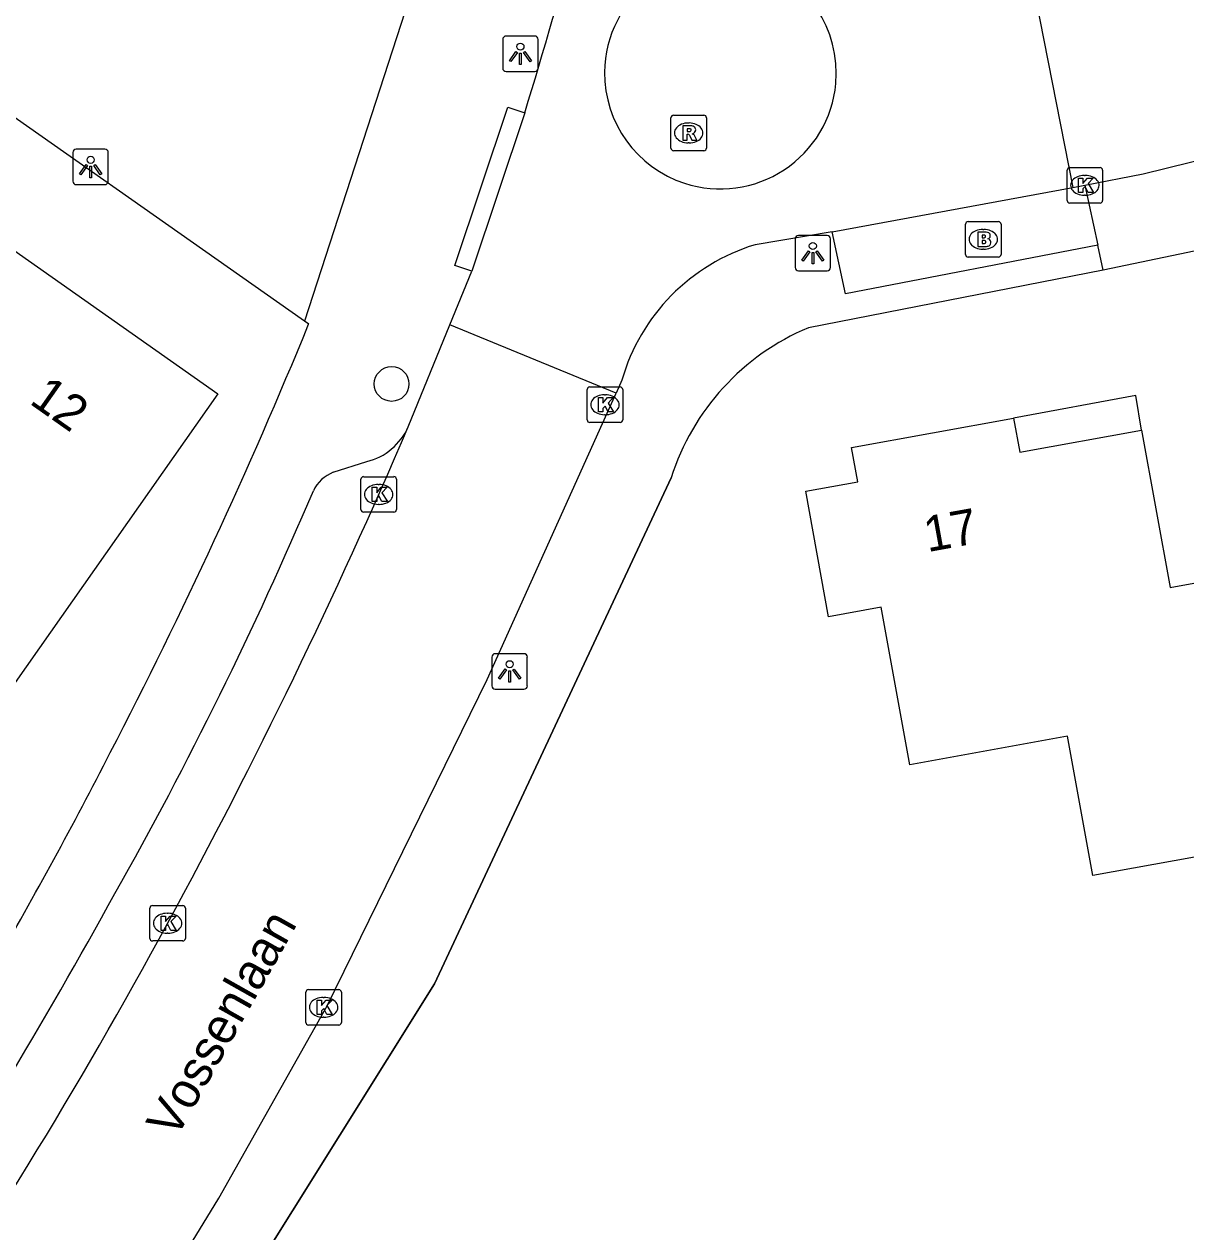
# Model space of a CAD drawing. Extents: x 162675 to 163482, y 379761 to 381227.
# Drawn here: x 163132.74 to 163165.45, y 380915.09 to 380949.11 of the extents above; entities that cross this region are included whole.
import ezdxf

# ---------------------------------------------------------------- set-up
doc = ezdxf.new("R2010")
doc.units = 0
for name, color, linetype in [('IMGEO_Berm_groen', 7, 'Continuous'), ('IMGEO_Boom', 7, 'Continuous'), ('IMGEO_Brandkraan', 7, 'Continuous'), ('IMGEO_Hek', 7, 'Continuous'), ('IMGEO_Kolk', 7, 'Continuous'), ('IMGEO_Lichtpunt', 7, 'Continuous'), ('IMGEO_Openbare_ruimte_label', 7, 'Continuous'), ('IMGEO_Pand', 7, 'Continuous'), ('IMGEO_Pand_nummerreeks', 7, 'Continuous'), ('IMGEO_Pand_overbouw', 7, 'Continuous'), ('IMGEO_Parkeervlak_halfverhard', 7, 'Continuous'), ('IMGEO_Rijbaan_lokaal_gesloten', 7, 'Continuous'), ('IMGEO_Rijbaan_lokaal_open', 7, 'Continuous'), ('IMGEO_Rioolput', 7, 'Continuous'), ('IMGEO_Voetpad_open', 7, 'Continuous')]:
    doc.layers.add(name, color=color, linetype=linetype)

msp = doc.modelspace()

# ---------------------------------------------------------------- linework, layer by layer
at = {"layer": 'IMGEO_Berm_groen'}
for points in [[(163163.122, 380942.181), (163154.821, 380940.555)], [(163150.959, 380936.325), (163144.291, 380922.073), (163134.917, 380907.085), (163134.757, 380905.164), (163135.284, 380902.281), (163154.247, 380899.765), (163154.294, 380899.394)]]:
    msp.add_lwpolyline(points, dxfattribs=at)
msp.add_arc((163157.459, 380934.268), 6.818, 112.7646, 162.443, dxfattribs=at)
at = {"layer": 'IMGEO_Boom'}
msp.add_circle((163143.086, 380938.972), 0.489, dxfattribs=at)
at = {"layer": 'IMGEO_Brandkraan'}
for p, q in [((163159.246, 380942.62), (163159.246, 380943.472)), ((163159.321, 380943.546), (163160.173, 380943.546)), ((163160.247, 380943.472), (163160.247, 380942.62)), ((163159.734, 380943.326), (163159.759, 380943.326)), ((163159.757, 380942.766), (163159.732, 380942.766)), ((163160.173, 380942.546), (163159.321, 380942.546))]:
    msp.add_line(p, q, dxfattribs=at)
for points in [[(163159.246, 380942.62), (163159.246, 380943.472)], [(163159.321, 380943.546), (163160.173, 380943.546)], [(163160.247, 380943.472), (163160.247, 380942.62)], [(163159.594, 380943.246), (163159.594, 380942.846), (163159.807, 380942.846)], [(163159.825, 380943.246), (163159.594, 380943.246)], [(163159.773, 380943.165), (163159.719, 380943.165), (163159.719, 380943.089)], [(163159.719, 380943.089), (163159.772, 380943.089)], [(163159.781, 380943.013), (163159.719, 380943.013), (163159.719, 380942.932)], [(163159.719, 380942.932), (163159.781, 380942.932)], [(163160.173, 380942.546), (163159.321, 380942.546)]]:
    msp.add_lwpolyline(points, dxfattribs=at)
for centre, radius, start, end in [((163159.323, 380943.47), 0.0765, 91.552, 178.448), ((163159.323, 380943.47), 0.0765, 91.552, 178.448), ((163160.171, 380943.47), 0.0765, 1.552, 88.448), ((163160.171, 380943.47), 0.0765, 1.552, 88.448), ((163159.774, 380943.127), 0.0379, 267.8285, 90.9355), ((163159.829, 380943.101), 0.145, 59.4692, 91.5367), ((163159.854, 380943.148), 0.0922, 285.5137, 58.1501), ((163159.782, 380942.972), 0.0404, 269.8759, 90.5077), ((163159.813, 380943.097), 0.251, 268.6676, 293.5347), ((163159.859, 380942.956), 0.105, 301.3115, 78.989), ((163159.323, 380942.622), 0.0765, 181.552, 268.448), ((163159.323, 380942.622), 0.0765, 181.552, 268.448), ((163160.171, 380942.622), 0.0765, 271.552, 358.448), ((163160.171, 380942.622), 0.0765, 271.552, 358.448)]:
    msp.add_arc(centre, radius, start, end, dxfattribs=at)
for centre, major_axis, ratio, start_param, end_param in [((163159.733, 380943.046), (-0.387, 0.002), 0.722429, 4.712389, 7.853982), ((163159.758, 380943.046), (-0.39, 0.002), 0.717154, 1.570796, 4.712389)]:
    msp.add_ellipse(centre, major_axis=major_axis, ratio=ratio, start_param=start_param, end_param=end_param, dxfattribs=at)
at = {"layer": 'IMGEO_Hek'}
msp.add_lwpolyline([(163134.917, 380907.085), (163144.291, 380922.073), (163150.959, 380936.325)], dxfattribs=at)
at = {"layer": 'IMGEO_Kolk'}
for p, q in [((163162.107, 380944.141), (163162.107, 380944.993)), ((163162.182, 380945.067), (163163.034, 380945.067)), ((163162.595, 380944.847), (163162.62, 380944.847)), ((163163.108, 380944.993), (163163.108, 380944.141)), ((163162.618, 380944.287), (163162.593, 380944.287)), ((163163.034, 380944.067), (163162.182, 380944.067)), ((163148.591, 380937.961), (163148.591, 380938.813)), ((163148.666, 380938.887), (163149.518, 380938.887)), ((163149.079, 380938.667), (163149.104, 380938.667)), ((163149.592, 380938.813), (163149.592, 380937.961)), ((163149.102, 380938.107), (163149.077, 380938.107)), ((163149.518, 380937.887), (163148.666, 380937.887)), ((163142.221, 380935.435), (163142.221, 380936.287)), ((163142.296, 380936.361), (163143.148, 380936.361)), ((163143.222, 380936.287), (163143.222, 380935.435)), ((163142.709, 380936.141), (163142.734, 380936.141)), ((163143.148, 380935.361), (163142.296, 380935.361)), ((163142.732, 380935.581), (163142.707, 380935.581)), ((163136.276, 380923.357), (163136.276, 380924.209)), ((163136.351, 380924.283), (163137.203, 380924.283)), ((163136.764, 380924.063), (163136.789, 380924.063)), ((163137.277, 380924.209), (163137.277, 380923.357)), ((163136.787, 380923.503), (163136.762, 380923.503)), ((163137.203, 380923.283), (163136.351, 380923.283)), ((163140.67, 380920.988), (163140.67, 380921.84)), ((163140.745, 380921.914), (163141.597, 380921.914)), ((163141.158, 380921.694), (163141.183, 380921.694)), ((163141.671, 380921.84), (163141.671, 380920.988)), ((163141.181, 380921.134), (163141.156, 380921.134)), ((163141.597, 380920.914), (163140.745, 380920.914))]:
    msp.add_line(p, q, dxfattribs=at)
for points in [[(163162.107, 380944.141), (163162.107, 380944.993)], [(163162.182, 380945.067), (163163.034, 380945.067)], [(163163.108, 380944.993), (163163.108, 380944.141)], [(163162.428, 380944.767), (163162.551, 380944.767), (163162.551, 380944.616), (163162.681, 380944.767), (163162.845, 380944.767), (163162.699, 380944.616), (163162.852, 380944.367), (163162.7, 380944.367), (163162.615, 380944.531), (163162.551, 380944.464), (163162.551, 380944.367), (163162.428, 380944.367), (163162.428, 380944.767)], [(163163.034, 380944.067), (163162.182, 380944.067)], [(163148.591, 380937.961), (163148.591, 380938.813)], [(163148.666, 380938.887), (163149.518, 380938.887)], [(163149.592, 380938.813), (163149.592, 380937.961)], [(163148.912, 380938.587), (163149.035, 380938.587), (163149.035, 380938.436), (163149.165, 380938.587), (163149.329, 380938.587), (163149.183, 380938.436), (163149.336, 380938.187), (163149.184, 380938.187), (163149.099, 380938.351), (163149.035, 380938.284), (163149.035, 380938.187), (163148.912, 380938.187), (163148.912, 380938.587)], [(163149.518, 380937.887), (163148.666, 380937.887)], [(163142.221, 380935.435), (163142.221, 380936.287)], [(163142.296, 380936.361), (163143.148, 380936.361)], [(163143.222, 380936.287), (163143.222, 380935.435)], [(163142.542, 380936.061), (163142.665, 380936.061), (163142.665, 380935.91), (163142.795, 380936.061), (163142.959, 380936.061), (163142.813, 380935.91), (163142.966, 380935.661), (163142.814, 380935.661), (163142.729, 380935.825), (163142.665, 380935.758), (163142.665, 380935.661), (163142.542, 380935.661), (163142.542, 380936.061)], [(163143.148, 380935.361), (163142.296, 380935.361)], [(163136.276, 380923.357), (163136.276, 380924.209)], [(163136.351, 380924.283), (163137.203, 380924.283)], [(163137.277, 380924.209), (163137.277, 380923.357)], [(163136.597, 380923.983), (163136.72, 380923.983), (163136.72, 380923.832), (163136.85, 380923.983), (163137.014, 380923.983), (163136.868, 380923.832), (163137.021, 380923.583), (163136.869, 380923.583), (163136.784, 380923.747), (163136.72, 380923.68), (163136.72, 380923.583), (163136.597, 380923.583), (163136.597, 380923.983)], [(163137.203, 380923.283), (163136.351, 380923.283)], [(163140.67, 380920.988), (163140.67, 380921.84)], [(163140.745, 380921.914), (163141.597, 380921.914)], [(163141.671, 380921.84), (163141.671, 380920.988)], [(163140.991, 380921.614), (163141.114, 380921.614), (163141.114, 380921.463), (163141.244, 380921.614), (163141.408, 380921.614), (163141.262, 380921.463), (163141.415, 380921.214), (163141.263, 380921.214), (163141.178, 380921.378), (163141.114, 380921.311), (163141.114, 380921.214), (163140.991, 380921.214), (163140.991, 380921.614)], [(163141.597, 380920.914), (163140.745, 380920.914)]]:
    msp.add_lwpolyline(points, dxfattribs=at)
for centre, start, end in [((163162.184, 380944.991), 91.552, 178.448), ((163162.184, 380944.991), 91.552, 178.448), ((163163.032, 380944.991), 1.552, 88.448), ((163163.032, 380944.991), 1.552, 88.448), ((163162.184, 380944.143), 181.552, 268.448), ((163162.184, 380944.143), 181.552, 268.448), ((163163.032, 380944.143), 271.552, 358.448), ((163163.032, 380944.143), 271.552, 358.448), ((163148.668, 380938.811), 91.552, 178.448), ((163148.668, 380938.811), 91.552, 178.448), ((163149.516, 380938.811), 1.552, 88.448), ((163149.516, 380938.811), 1.552, 88.448), ((163148.668, 380937.963), 181.552, 268.448), ((163148.668, 380937.963), 181.552, 268.448), ((163149.516, 380937.963), 271.552, 358.448), ((163149.516, 380937.963), 271.552, 358.448), ((163142.298, 380936.285), 91.552, 178.448), ((163142.298, 380936.285), 91.552, 178.448), ((163143.146, 380936.285), 1.552, 88.448), ((163143.146, 380936.285), 1.552, 88.448), ((163142.298, 380935.437), 181.552, 268.448), ((163142.298, 380935.437), 181.552, 268.448), ((163143.146, 380935.437), 271.552, 358.448), ((163143.146, 380935.437), 271.552, 358.448), ((163136.353, 380924.207), 91.552, 178.448), ((163136.353, 380924.207), 91.552, 178.448), ((163137.201, 380924.207), 1.552, 88.448), ((163137.201, 380924.207), 1.552, 88.448), ((163136.353, 380923.359), 181.552, 268.448), ((163136.353, 380923.359), 181.552, 268.448), ((163137.201, 380923.359), 271.552, 358.448), ((163137.201, 380923.359), 271.552, 358.448), ((163140.747, 380921.838), 91.552, 178.448), ((163140.747, 380921.838), 91.552, 178.448), ((163141.595, 380921.838), 1.552, 88.448), ((163141.595, 380921.838), 1.552, 88.448), ((163140.747, 380920.99), 181.552, 268.448), ((163140.747, 380920.99), 181.552, 268.448), ((163141.595, 380920.99), 271.552, 358.448), ((163141.595, 380920.99), 271.552, 358.448)]:
    msp.add_arc(centre, 0.0765, start, end, dxfattribs=at)
for centre, major_axis, ratio, start_param, end_param in [((163162.594, 380944.567), (-0.387, 0.002), 0.722429, 4.712389, 7.853982), ((163162.619, 380944.567), (-0.39, 0.002), 0.717154, 1.570796, 4.712389), ((163149.078, 380938.387), (-0.387, 0.002), 0.722429, 4.712389, 7.853982), ((163149.103, 380938.387), (-0.39, 0.002), 0.717154, 1.570796, 4.712389), ((163142.708, 380935.861), (-0.387, 0.002), 0.722429, 4.712389, 7.853982), ((163142.733, 380935.861), (-0.39, 0.002), 0.717154, 1.570796, 4.712389), ((163136.763, 380923.783), (-0.387, 0.002), 0.722429, 4.712389, 7.853982), ((163136.788, 380923.783), (-0.39, 0.002), 0.717154, 1.570796, 4.712389), ((163141.157, 380921.414), (-0.387, 0.002), 0.722429, 4.712389, 7.853982), ((163141.182, 380921.414), (-0.39, 0.002), 0.717154, 1.570796, 4.712389)]:
    msp.add_ellipse(centre, major_axis=major_axis, ratio=ratio, start_param=start_param, end_param=end_param, dxfattribs=at)
at = {"layer": 'IMGEO_Lichtpunt'}
for p, q in [((163146.214, 380948.677), (163146.214, 380947.87)), ((163146.214, 380948.677), (163146.214, 380947.87)), ((163147.116, 380948.772), (163146.308, 380948.772)), ((163147.116, 380948.772), (163146.308, 380948.772)), ((163147.21, 380947.87), (163147.21, 380948.677)), ((163147.21, 380947.87), (163147.21, 380948.677)), ((163146.308, 380947.776), (163147.116, 380947.776)), ((163146.308, 380947.776), (163147.116, 380947.776)), ((163134.111, 380945.488), (163134.111, 380944.681)), ((163134.111, 380945.488), (163134.111, 380944.681)), ((163135.013, 380945.583), (163134.205, 380945.583)), ((163135.013, 380945.583), (163134.205, 380945.583)), ((163135.107, 380944.681), (163135.107, 380945.488)), ((163135.107, 380944.681), (163135.107, 380945.488)), ((163134.205, 380944.587), (163135.013, 380944.587)), ((163134.205, 380944.587), (163135.013, 380944.587)), ((163155.35, 380943.156), (163154.542, 380943.156)), ((163155.35, 380943.156), (163154.542, 380943.156)), ((163154.448, 380943.061), (163154.448, 380942.254)), ((163154.448, 380943.061), (163154.448, 380942.254)), ((163155.444, 380942.254), (163155.444, 380943.061)), ((163155.444, 380942.254), (163155.444, 380943.061)), ((163154.542, 380942.16), (163155.35, 380942.16)), ((163154.542, 380942.16), (163155.35, 380942.16)), ((163145.911, 380931.28), (163145.911, 380930.473)), ((163145.911, 380931.28), (163145.911, 380930.473)), ((163146.813, 380931.375), (163146.005, 380931.375)), ((163146.813, 380931.375), (163146.005, 380931.375)), ((163146.907, 380930.473), (163146.907, 380931.28)), ((163146.907, 380930.473), (163146.907, 380931.28)), ((163146.005, 380930.379), (163146.813, 380930.379)), ((163146.005, 380930.379), (163146.813, 380930.379))]:
    msp.add_line(p, q, dxfattribs=at)
for points in [[(163146.588, 380948.341), (163146.627, 380948.313), (163146.439, 380948.051), (163146.401, 380948.078), (163146.588, 380948.341)], [(163146.69, 380948.293), (163146.737, 380948.293), (163146.737, 380947.971), (163146.69, 380947.971), (163146.69, 380948.293)], [(163146.8, 380948.313), (163146.838, 380948.34), (163147.025, 380948.078), (163146.986, 380948.05), (163146.8, 380948.313)], [(163134.485, 380945.152), (163134.524, 380945.124), (163134.336, 380944.862), (163134.298, 380944.889), (163134.485, 380945.152)], [(163134.697, 380945.124), (163134.735, 380945.151), (163134.922, 380944.889), (163134.883, 380944.861), (163134.697, 380945.124)], [(163134.587, 380945.104), (163134.634, 380945.104), (163134.634, 380944.782), (163134.587, 380944.782), (163134.587, 380945.104)], [(163154.822, 380942.725), (163154.861, 380942.697), (163154.673, 380942.435), (163154.635, 380942.462), (163154.822, 380942.725)], [(163154.924, 380942.677), (163154.971, 380942.677), (163154.971, 380942.355), (163154.924, 380942.355), (163154.924, 380942.677)], [(163155.034, 380942.697), (163155.072, 380942.724), (163155.259, 380942.462), (163155.22, 380942.434), (163155.034, 380942.697)], [(163146.285, 380930.944), (163146.324, 380930.916), (163146.136, 380930.654), (163146.098, 380930.681), (163146.285, 380930.944)], [(163146.387, 380930.896), (163146.434, 380930.896), (163146.434, 380930.574), (163146.387, 380930.574), (163146.387, 380930.896)], [(163146.497, 380930.916), (163146.535, 380930.943), (163146.722, 380930.681), (163146.683, 380930.653), (163146.497, 380930.916)]]:
    msp.add_lwpolyline(points, dxfattribs=at)
for centre in [(163146.713, 380948.475), (163134.61, 380945.286), (163154.947, 380942.859), (163146.41, 380931.078)]:
    msp.add_circle(centre, 0.0994, dxfattribs=at)
for centre, start, end in [((163146.308, 380948.677), 90, 180), ((163146.308, 380948.677), 90, 180), ((163147.116, 380948.677), 0, 90), ((163147.116, 380948.677), 0, 90), ((163146.308, 380947.87), 180, 270), ((163146.308, 380947.87), 180, 270), ((163147.116, 380947.87), 270, 0), ((163147.116, 380947.87), 270, 360), ((163134.205, 380945.488), 90, 180), ((163134.205, 380945.488), 90, 180), ((163135.013, 380945.488), 0, 90), ((163135.013, 380945.488), 0, 90), ((163134.205, 380944.681), 180, 270), ((163134.205, 380944.681), 180, 270), ((163135.013, 380944.681), 270, 0), ((163135.013, 380944.681), 270, 360), ((163154.542, 380943.061), 90, 180), ((163154.542, 380943.061), 90, 180), ((163155.35, 380943.061), 0, 90), ((163155.35, 380943.061), 0, 90), ((163154.542, 380942.254), 180, 270), ((163154.542, 380942.254), 180, 270), ((163155.35, 380942.254), 270, 0), ((163155.35, 380942.254), 270, 360), ((163146.005, 380931.28), 90, 180), ((163146.005, 380931.28), 90, 180), ((163146.813, 380931.28), 0, 90), ((163146.813, 380931.28), 0, 90), ((163146.005, 380930.473), 180, 270), ((163146.005, 380930.473), 180, 270), ((163146.813, 380930.473), 270, 0), ((163146.813, 380930.473), 270, 360)]:
    msp.add_arc(centre, 0.0946, start, end, dxfattribs=at)
at = {"layer": 'IMGEO_Pand'}
for points in [[(163132.444, 380942.741), (163138.193, 380938.695), (163131.241, 380928.799), (163129.647, 380929.921), (163131.43, 380932.456), (163127.267, 380935.384)], [(163169.805, 380926.386), (163162.828, 380925.123), (163162.117, 380929.049), (163157.679, 380928.245), (163156.875, 380932.682), (163155.389, 380932.413), (163154.747, 380935.955), (163156.211, 380936.22), (163156.032, 380937.179), (163160.601, 380938.006), (163160.779, 380937.047), (163164.207, 380937.671), (163165.008, 380933.242), (163168.452, 380933.865), (163169.805, 380926.386)]]:
    msp.add_lwpolyline(points, dxfattribs=at)
at = {"layer": 'IMGEO_Pand_overbouw'}
msp.add_lwpolyline([(163160.601, 380938.006), (163160.779, 380937.047), (163164.207, 380937.671), (163164.047, 380938.651)], close=True, dxfattribs=at)
at = {"layer": 'IMGEO_Parkeervlak_halfverhard'}
msp.add_lwpolyline([(163162.969, 380942.879), (163155.863, 380941.512), (163155.493, 380943.261)], dxfattribs=at)
at = {"layer": 'IMGEO_Rijbaan_lokaal_gesloten'}
for points in [[(163161.213, 380949.855), (163162.268, 380944.505)], [(163162.608, 380944.567), (163164.253, 380944.893), (163166.271, 380945.391)], [(163162.268, 380944.505), (163162.608, 380944.567)]]:
    msp.add_lwpolyline(points, dxfattribs=at)
at = {"layer": 'IMGEO_Rijbaan_lokaal_open'}
for points in [[(163143.584, 380949.834), (163140.631, 380940.742)], [(163140.631, 380940.742), (163129.668, 380948.441)], [(163146.835, 380946.611), (163145.344, 380942.15)], [(163155.493, 380943.261), (163162.268, 380944.505)], [(163155.493, 380943.261), (163153.324, 380942.893)], [(163144.725, 380940.635), (163145.344, 380942.15)], [(163143.555, 380937.769), (163144.725, 380940.635)], [(163149.406, 380938.711), (163144.725, 380940.635)], [(163149.571, 380939.078), (163149.406, 380938.711)], [(163132.774, 380907.581), (163134.045, 380909.421), (163136.337, 380912.952), (163138.222, 380916.035), (163141.275, 380921.455), (163145.775, 380930.65), (163149.406, 380938.711)]]:
    msp.add_lwpolyline(points, dxfattribs=at)
for centre, radius, start, end in [((162911.511, 381018.219), 245.978, 343.07514, 345.63555), ((163152.345, 380947.722), 3.264, 72.7733, 179.4744), ((163152.344, 380947.722), 3.264, 354.8991, 72.7599), ((163152.347, 380947.73), 3.266, 179.6207, 251.973), ((163152.344, 380947.731), 3.265, 252.0092, 354.7542), ((163154.952, 380937.538), 5.598, 106.9128, 164.0259), ((162990.156, 381003.473), 166.878, 331.47389, 336.8135), ((163013.842, 380990.197), 139.728, 325.18028, 331.61858)]:
    msp.add_arc(centre, radius, start, end, dxfattribs=at)
at = {"layer": 'IMGEO_Rioolput'}
for p, q in [((163151.027, 380946.543), (163151.879, 380946.543)), ((163150.952, 380945.617), (163150.952, 380946.469)), ((163151.44, 380946.323), (163151.465, 380946.323)), ((163151.953, 380946.469), (163151.953, 380945.617)), ((163151.879, 380945.543), (163151.027, 380945.543)), ((163151.463, 380945.763), (163151.438, 380945.763))]:
    msp.add_line(p, q, dxfattribs=at)
for points in [[(163151.027, 380946.543), (163151.879, 380946.543)], [(163150.952, 380945.617), (163150.952, 380946.469)], [(163151.541, 380946.241), (163151.289, 380946.243), (163151.289, 380945.843)], [(163151.467, 380946.162), (163151.413, 380946.162), (163151.413, 380946.081)], [(163151.953, 380946.469), (163151.953, 380945.617)], [(163151.289, 380945.843), (163151.413, 380945.843), (163151.413, 380946.005), (163151.424, 380946.005)], [(163151.413, 380946.081), (163151.465, 380946.081)], [(163151.471, 380945.976), (163151.542, 380945.843), (163151.682, 380945.843), (163151.617, 380945.969)], [(163151.879, 380945.543), (163151.027, 380945.543)]]:
    msp.add_lwpolyline(points, dxfattribs=at)
for centre, radius, start, end in [((163151.029, 380946.467), 0.0765, 91.552, 178.448), ((163151.029, 380946.467), 0.0765, 91.552, 178.448), ((163151.877, 380946.467), 0.0765, 1.552, 88.448), ((163151.877, 380946.467), 0.0765, 1.552, 88.448), ((163151.473, 380946.066), 0.0964, 77.0061, 93.1865), ((163151.487, 380946.123), 0.0378, 276.6634, 79.6772), ((163151.54, 380946.131), 0.109, 350.3612, 89.416), ((163151.423, 380945.952), 0.0533, 26.0293, 88.6989), ((163151.449, 380946.27), 0.19, 274.7715, 282.9687), ((163151.538, 380946.131), 0.112, 277.5842, 350.9817), ((163151.522, 380945.916), 0.108, 29.5134, 73.7905), ((163151.029, 380945.619), 0.0765, 181.552, 268.448), ((163151.029, 380945.619), 0.0765, 181.552, 268.448), ((163151.877, 380945.619), 0.0765, 271.552, 358.448), ((163151.877, 380945.619), 0.0765, 271.552, 358.448)]:
    msp.add_arc(centre, radius, start, end, dxfattribs=at)
for centre, major_axis, ratio, start_param, end_param in [((163151.439, 380946.043), (-0.387, 0.002), 0.722429, 4.712389, 7.853982), ((163151.464, 380946.043), (-0.39, 0.002), 0.717154, 1.570796, 4.712389)]:
    msp.add_ellipse(centre, major_axis=major_axis, ratio=ratio, start_param=start_param, end_param=end_param, dxfattribs=at)
at = {"layer": 'IMGEO_Voetpad_open'}
for points in [[(163145.344, 380942.15), (163144.87, 380942.308), (163146.361, 380946.769), (163146.835, 380946.611)], [(163162.608, 380944.567), (163162.969, 380942.879)], [(163163.122, 380942.181), (163162.969, 380942.879)], [(163166.766, 380942.942), (163163.122, 380942.181)], [(163140.75, 380940.658), (163140.631, 380940.742)], [(163141.443, 380936.485), (163142.385, 380936.787)]]:
    msp.add_lwpolyline(points, dxfattribs=at)
for centre, radius, start, end in [((163004.018, 380996.627), 147.743, 332.58061, 337.7391), ((163141.979, 380938.458), 1.72, 283.6451, 336.3694), ((163141.813, 380935.526), 1.028, 111.0807, 155.0203), ((163035.799, 380980.689), 114.206, 330.59631, 336.9424), ((163018.444, 380988.201), 131.06, 329.96699, 332.9463), ((163006.679, 380994.994), 146.609, 326.44487, 331.31361)]:
    msp.add_arc(centre, radius, start, end, dxfattribs=at)

# ---------------------------------------------------------------- texts
at = {"layer": 'IMGEO_Openbare_ruimte_label'}
msp.add_text('Vossenlaan', height=1, rotation=60.5892, dxfattribs=at).set_placement((163137.008, 380917.678))
at = {"layer": 'IMGEO_Pand_nummerreeks'}
for s, rotation, p in [('12', 324.863, (163132.855, 380938.44)), ('17', 10.2611, (163158.177, 380934.234))]:
    msp.add_text(s, height=1, rotation=rotation, dxfattribs=at).set_placement(p)

doc.saveas('drawing.dxf')
